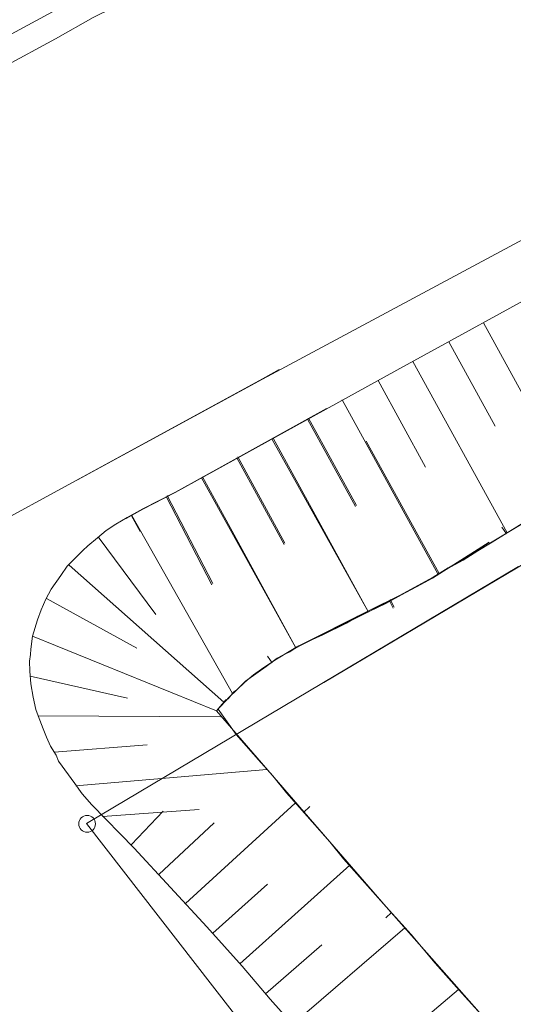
# Model space of a CAD drawing. Header units: metres. Extents: x -740 to 758, y -633 to 854.
# Tile 963 of 1056: x 447 to 466, y -162 to -125. Entities that reach past the tile are written whole.
import ezdxf

# ---------------------------------------------------------------- set-up
doc = ezdxf.new("R2010")
doc.units = ezdxf.units.M
doc.header["$MEASUREMENT"] = 0
doc.layers.add('Grundkarte.LOVION', color=7, linetype='Continuous')

msp = doc.modelspace()

# ---------------------------------------------------------------- linework, layer by layer
at = {"layer": 'Grundkarte.LOVION', "color": 8, "linetype": 'Continuous', "lineweight": 18}
for points in [[(450.811, -84.867), (451.522, -86.098), (458.113, -99.699), (458.198, -99.662), (476.341, -128.035), (477.38, -129.588), (477.268, -129.658), (481.793, -136.339), (481.571, -136.479), (458.801, -149.966)], [(467.863, -115.682), (465.252, -117.09), (464.355, -117.591), (461.744, -118.999), (460.841, -119.442), (459.971, -119.911), (459.074, -120.413), (457.334, -121.351), (456.633, -121.745), (455.901, -122.112), (454.5, -122.899), (453.767, -123.267), (452.366, -124.054), (451.634, -124.421), (450.933, -124.815), (450.201, -125.182), (448.8, -125.969)], [(448.8, -125.969), (446.863, -127.015), (444.899, -128.094), (439.088, -131.234), (437.204, -132.216)], [(458.801, -149.966), (481.571, -136.479)], [(466.202, -144.04), (465.088, -144.74), (464.558, -145.058), (464.001, -145.408), (463.412, -145.732), (462.855, -146.082), (462.266, -146.406), (461.703, -146.697), (461.114, -147.021), (460.493, -147.318), (460.068, -147.507), (459.649, -147.755), (458.747, -148.198), (458.322, -148.387), (457.87, -148.609), (457.451, -148.857)], [(465.446, -144.173), (465.619, -144.423)], [(465.011, -144.768), (464.009, -145.398), (463.446, -145.69), (462.889, -146.04), (461.711, -146.687), (461.149, -146.979), (460.527, -147.276), (460.076, -147.497), (459.657, -147.745), (459.232, -147.934), (457.879, -148.599), (457.459, -148.847), (457.067, -149.062), (456.653, -149.369), (455.879, -149.917), (455.557, -150.244), (455.445, -150.314), (455.234, -150.572), (455.149, -150.609), (454.806, -151.027)], [(483.491, -159.956), (476.754, -166.319), (473.734, -163.245), (481.691, -158.477), (473.734, -163.245), (476.754, -166.319), (472.181, -170.638), (466.253, -176.213), (449.955, -155.225), (466.072, -145.64)], [(466.072, -145.64), (449.955, -155.225), (466.253, -176.213), (472.181, -170.638), (476.754, -166.319), (483.491, -159.956)], [(461.398, -147.2), (461.252, -146.918)], [(461.432, -147.158), (461.286, -146.876)], [(456.704, -148.98), (456.876, -149.229)], [(454.859, -150.963), (455.541, -151.901), (456.374, -152.854), (456.905, -153.452), (457.41, -154.083), (458.473, -155.279), (459.036, -155.904), (459.541, -156.535), (461.135, -158.329), (462.064, -159.362), (462.966, -160.426), (463.862, -161.432), (465.719, -163.497), (466.616, -164.503), (467.544, -165.535), (468.499, -166.535), (470.356, -168.6), (471.252, -169.606), (472.181, -170.638)], [(458.287, -154.588), (458.043, -154.819)], [(461.117, -158.745), (461.334, -158.546)]]:
    msp.add_lwpolyline(points, dxfattribs=at)
at = {"layer": 'Grundkarte.LOVION', "color": 7, "linetype": 'Continuous', "lineweight": 13}
for points in [[(436.433, -131.582), (449.907, -124.294), (454.971, -121.671), (456.345, -120.916), (457.491, -120.243), (459.003, -119.385), (461.676, -117.705), (462.758, -116.979), (464.174, -116.042), (466.888, -114.181)], [(451.377, -143.864), (451.436, -143.859), (452.051, -143.503), (453.261, -142.882), (461.534, -138.32), (467.791, -134.9)], [(464.761, -136.556), (468.212, -142.839)], [(463.471, -137.273), (465.197, -140.415)], [(462.123, -137.996), (465.645, -144.39)], [(460.834, -138.713), (462.598, -141.94)], [(459.486, -139.436), (463.078, -145.942)], [(458.905, -139.75), (453.27, -142.872), (452.059, -143.493), (451.47, -143.817), (451.051, -144.064), (450.691, -144.307), (450.362, -144.575), (450.007, -144.876), (449.817, -145.042), (449.224, -145.632), (448.992, -145.98), (448.628, -146.488), (448.428, -146.863), (448.261, -147.263), (448.119, -147.632), (447.942, -148.24), (454.806, -151.027)], [(458.196, -140.153), (459.992, -143.406)], [(458.231, -140.111), (460.027, -143.364)], [(456.881, -140.903), (460.467, -147.35)], [(456.915, -140.861), (460.475, -147.34)], [(460.383, -140.965), (463.112, -145.9)], [(455.559, -141.593), (457.323, -144.82)], [(455.594, -141.551), (457.357, -144.778)], [(454.243, -142.343), (457.759, -148.679)], [(454.278, -142.301), (457.767, -148.669)], [(452.922, -143.034), (454.632, -146.324)], [(452.956, -142.992), (454.667, -146.282)], [(467.348, -143.367), (463.634, -145.592), (462.881, -146.05), (461.618, -146.735), (460.493, -147.318), (457.759, -148.679), (457.536, -148.819), (457.451, -148.857)], [(451.632, -143.751), (451.956, -144.34)], [(451.64, -143.741), (455.393, -150.379)], [(450.389, -144.543), (452.534, -147.437)], [(464.979, -144.742), (463.643, -145.582), (462.889, -146.04), (461.626, -146.725), (460.527, -147.276), (457.794, -148.637), (457.571, -148.777), (457.04, -149.094), (456.568, -149.407), (456.181, -149.681), (455.853, -149.949), (455.557, -150.244), (455.287, -150.507), (454.806, -151.027), (459.036, -155.904), (461.135, -158.329), (462.832, -160.262), (464.791, -162.464)], [(449.309, -145.594), (455.07, -150.706)], [(448.455, -146.831), (451.828, -148.688)], [(457.73, -162.8), (456.802, -161.768), (455.765, -160.539), (454.44, -159.073), (451.73, -156.146), (450.153, -154.526), (449.788, -154.119), (449.514, -153.732), (448.901, -152.905), (448.819, -152.677), (448.609, -152.342), (448.458, -152.003), (448.339, -151.689), (448.144, -151.206), (448.062, -150.977), (447.958, -150.515), (447.88, -150.02), (447.834, -149.551), (447.826, -149.168), (447.862, -148.928), (447.871, -148.72), (447.942, -148.24)], [(447.851, -149.727), (451.479, -150.554)], [(448.144, -151.206), (454.946, -151.25)], [(448.749, -152.565), (452.21, -152.286)], [(449.552, -153.817), (456.674, -153.209)], [(453.645, -158.205), (457.743, -154.464)], [(450.55, -154.96), (454.16, -154.696)], [(451.628, -156.008), (452.807, -154.769)], [(452.653, -157.119), (454.712, -155.204)], [(455.669, -160.46), (459.772, -156.778)], [(454.67, -159.316), (456.709, -157.491)], [(457.634, -162.721), (461.833, -159.118)], [(456.635, -161.577), (458.732, -159.747)], [(459.572, -165.014), (463.83, -161.406)]]:
    msp.add_lwpolyline(points, dxfattribs=at)
at = {"layer": 'Grundkarte.LOVION', "color": 253, "linetype": 'Continuous', "lineweight": 18}
for points in [[(449.61, -142.412), (456.514, -138.663), (468.646, -132.156), (476.341, -128.035), (477.38, -129.588), (477.268, -129.658), (481.793, -136.339), (481.571, -136.479), (458.801, -149.966)], [(449.61, -142.412), (456.514, -138.663), (468.646, -132.156), (476.341, -128.035), (477.38, -129.588), (477.268, -129.658), (481.793, -136.339), (481.571, -136.479), (458.801, -149.966)], [(458.801, -149.966), (481.571, -136.479)], [(439.179, -148.092), (456.522, -138.653), (457.137, -138.297)], [(439.179, -148.092), (456.522, -138.653), (457.137, -138.297)], [(483.491, -159.956), (476.754, -166.319), (472.181, -170.638), (466.253, -176.213), (449.955, -155.225), (466.072, -145.64)], [(466.072, -145.64), (449.955, -155.225), (466.253, -176.213), (472.181, -170.638), (476.754, -166.319), (483.491, -159.956)], [(466.072, -145.64), (449.955, -155.225), (466.253, -176.213), (472.181, -170.638), (476.754, -166.319), (483.491, -159.956)]]:
    msp.add_lwpolyline(points, dxfattribs=at)
at = {"layer": 'Grundkarte.LOVION', "color": 9, "linetype": 'Continuous', "lineweight": 18}
msp.add_circle((449.973, -155.236), 0.313, dxfattribs=at)

doc.saveas('drawing.dxf')
